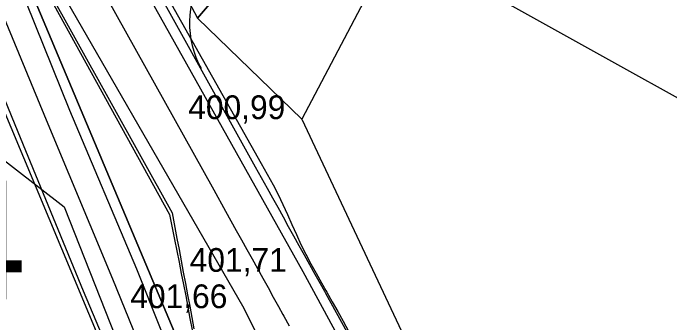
# Model space of a CAD drawing. Extents: x -574342 to -507939, y -1144044 to -1123894.
# Drawn here: x -508532.02 to -508504.36, y -1143275.91 to -1143262.87 of the extents above; entities that cross this region are included whole.
import ezdxf

# ---------------------------------------------------------------- set-up
doc = ezdxf.new("R2010")
doc.units = 0
for name, color, linetype in [('01_PARCELY_NAVRH_PC', 7, 'Continuous'), ('01_PARCELY_NAVRH_VHO', 7, 'Continuous'), ('01_PARCELY_NAVRH_ŽP', 7, 'Continuous'), ('03_PC_OBJEKTY_POP_NAVRH', 7, 'Continuous'), ('1000', 7, 'Continuous'), ('21', 7, 'Continuous'), ('37', 7, 'Continuous'), ('42', 7, 'Continuous'), ('cesty', 7, 'Continuous'), ('Level 255', 7, 'Continuous'), ('VRST HL', 7, 'Continuous')]:
    doc.layers.add(name, color=color, linetype=linetype)

msp = doc.modelspace()

# ---------------------------------------------------------------- linework, layer by layer
at = {"layer": '01_PARCELY_NAVRH_PC'}
for points in [[(-508531.16, -1143250.06), (-508524.26, -1143263.08), (-508519.86, -1143267.33), (-508511.25, -1143285.64), (-508506.89, -1143298.29), (-508504.21, -1143312.1), (-508498.26, -1143372.94), (-508491.36, -1143454.58)], [(-508531.16, -1143250.06), (-508524.26, -1143263.08), (-508519.86, -1143267.33), (-508511.25, -1143285.64), (-508506.89, -1143298.29), (-508504.21, -1143312.1), (-508498.26, -1143372.94), (-508491.36, -1143454.58)], [(-508503.21, -1143384.65), (-508511.47, -1143310.09), (-508513.41, -1143300.73), (-508517.78, -1143295.12), (-508522.34, -1143283.22), (-508524.61, -1143277.77), (-508531.94, -1143260.32)], [(-508503.21, -1143384.65), (-508511.47, -1143310.09), (-508513.41, -1143300.73), (-508517.78, -1143295.12), (-508522.34, -1143283.22), (-508524.61, -1143277.77), (-508531.94, -1143260.32)]]:
    msp.add_lwpolyline(points, dxfattribs=at)
msp.add_lwpolyline([(-508446.21, -1143255.76), (-508469.74, -1143257.73), (-508480.76, -1143258.08), (-508496.39, -1143258.35), (-508520.28, -1143255.11), (-508526.55, -1143254.9), (-508531.16, -1143250.06), (-508524.26, -1143263.08), (-508521.01, -1143259.29), (-508514.56, -1143259.91), (-508493.5, -1143263.3), (-508475.11, -1143263.39), (-508446.02, -1143260.22)], close=True, dxfattribs=at)
at = {"layer": '01_PARCELY_NAVRH_VHO'}
msp.add_lwpolyline([(-508497.13, -1143495.86), (-508497.34, -1143500.64), (-508499.94, -1143496.07), (-508501.52, -1143472.9), (-508509.71, -1143373.98), (-508513.61, -1143343.97), (-508516.21, -1143324.53), (-508518.91, -1143309.47), (-508522.63, -1143293.85), (-508527.23, -1143279.34), (-508534.32, -1143262.4), (-508535.36, -1143259.89), (-508531.94, -1143260.32), (-508524.61, -1143277.77), (-508522.34, -1143283.22), (-508517.78, -1143295.12), (-508517.67, -1143298.65), (-508514.79, -1143310.81), (-508512.2, -1143325.42), (-508505.85, -1143384.53), (-508502.4, -1143424.77), (-508500.25, -1143457.08), (-508499.28, -1143468.17)], close=True, dxfattribs=at)
at = {"layer": '01_PARCELY_NAVRH_ŽP'}
msp.add_lwpolyline([(-508425.23, -1143400.39), (-508448.26, -1143343.08), (-508432.21, -1143324.29), (-508434.31, -1143320.59), (-508441.9, -1143297.61), (-508445.4, -1143275.01), (-508446.02, -1143260.22), (-508475.11, -1143263.39), (-508493.5, -1143263.3), (-508514.56, -1143259.91), (-508521.01, -1143259.29), (-508524.26, -1143263.08), (-508519.86, -1143267.33), (-508511.25, -1143285.64), (-508506.89, -1143298.29), (-508504.21, -1143312.1), (-508498.26, -1143372.94), (-508491.36, -1143454.58)], dxfattribs=at)
at = {"layer": '1000'}
for points in [[(-508527.177, -1143259.704), (-508521.823, -1143269.337), (-508521.322, -1143270.239), (-508521.098, -1143270.641), (-508520.875, -1143271.043), (-508520.652, -1143271.444), (-508520.429, -1143271.846), (-508520.206, -1143272.247), (-508519.982, -1143272.649), (-508519.759, -1143273.051), (-508519.536, -1143273.452), (-508519.313, -1143273.854), (-508519.09, -1143274.256), (-508518.909, -1143274.581), (-508518.866, -1143274.657), (-508518.643, -1143275.059), (-508518.642, -1143275.061), (-508518.416, -1143275.469), (-508518.192, -1143275.88), (-508517.969, -1143276.292)], [(-508526.979, -1143259.594), (-508521.572, -1143269.197), (-508521.072, -1143270.101), (-508520.85, -1143270.503), (-508520.658, -1143270.922), (-508520.469, -1143271.342), (-508520.279, -1143271.763), (-508520.089, -1143272.183), (-508519.899, -1143272.603), (-508519.694, -1143273.014), (-508519.475, -1143273.418), (-508519.255, -1143273.822), (-508519.03, -1143274.223), (-508518.848, -1143274.547), (-508518.805, -1143274.623), (-508518.58, -1143275.023), (-508518.579, -1143275.026), (-508518.351, -1143275.433), (-508518.124, -1143275.844), (-508517.9, -1143276.255)], [(-508525.784, -1143276.218), (-508526.803, -1143273.645), (-508529.625, -1143266.969), (-508531.822, -1143261.526)], [(-508530.747, -1143261.689), (-508525.433, -1143271.343), (-508525.221, -1143272.406), (-508525.127, -1143272.88), (-508525.032, -1143273.353), (-508524.937, -1143273.826), (-508524.842, -1143274.299), (-508524.751, -1143274.774), (-508524.662, -1143275.25), (-508524.573, -1143275.726), (-508524.484, -1143276.202)], [(-508530.673, -1143261.647), (-508525.32, -1143271.28), (-508525.119, -1143272.35), (-508525.029, -1143272.826), (-508524.94, -1143273.302), (-508524.851, -1143273.778), (-508524.761, -1143274.254), (-508524.672, -1143274.73), (-508524.583, -1143275.206), (-508524.493, -1143275.682), (-508524.404, -1143276.158)], [(-508527.985, -1143277.097), (-508529.054, -1143274.58), (-508531.803, -1143267.874), (-508534.032, -1143262.444)]]:
    msp.add_lwpolyline(points, dxfattribs=at)
at = {"layer": '21'}
for points in [[(-508528.925, -1143260.676), (-508523.571, -1143270.308), (-508523.07, -1143271.211), (-508522.847, -1143271.612), (-508522.623, -1143272.014), (-508522.4, -1143272.416), (-508522.177, -1143272.817), (-508521.954, -1143273.219), (-508521.731, -1143273.621), (-508521.507, -1143274.022), (-508521.284, -1143274.424), (-508521.061, -1143274.825), (-508520.838, -1143275.227), (-508520.657, -1143275.553), (-508520.615, -1143275.629), (-508520.391, -1143276.03)], [(-508526.787, -1143276.618), (-508527.825, -1143274.07), (-508530.606, -1143267.376), (-508532.858, -1143261.956)]]:
    msp.add_lwpolyline(points, dxfattribs=at)
at = {"layer": '37'}
for points in [[(-508544.44, -1143182.59), (-508545.29, -1143193.14), (-508544.8, -1143205.6), (-508541.6, -1143228.19), (-508538.07, -1143243), (-508531.89, -1143258.66), (-508522.3, -1143275.29), (-508518.1, -1143283.75), (-508512.73, -1143299.25), (-508510.49, -1143313.12)], [(-508544.44, -1143182.59), (-508545.29, -1143193.14), (-508544.8, -1143205.6), (-508541.6, -1143228.19), (-508538.07, -1143243), (-508531.89, -1143258.66), (-508522.3, -1143275.29), (-508518.1, -1143283.75), (-508512.73, -1143299.25), (-508510.49, -1143313.12)], [(-508507.09, -1143312.37), (-508509.64, -1143298.16), (-508515.1, -1143282.44), (-508519.8, -1143273.76), (-508526.92, -1143261.04), (-508530.09, -1143253.58), (-508534.91, -1143241.83), (-508538.52, -1143226.92), (-508541.3, -1143204.98), (-508541.88, -1143193.39), (-508540.68, -1143183.59)], [(-508507.09, -1143312.37), (-508509.64, -1143298.16), (-508515.1, -1143282.44), (-508519.8, -1143273.76), (-508526.92, -1143261.04), (-508530.09, -1143253.58), (-508534.91, -1143241.83), (-508538.52, -1143226.92), (-508541.3, -1143204.98), (-508541.88, -1143193.39), (-508540.68, -1143183.59)]]:
    msp.add_lwpolyline(points, dxfattribs=at)
at = {"layer": '42'}
for points in [[(-508654.2, -1143191.6), (-508651.11, -1143191.46), (-508646.05, -1143192.58), (-508613.56, -1143216.76), (-508566.08, -1143248.87), (-508547.92, -1143260.05), (-508536.29, -1143266.06), (-508529.87, -1143271.02), (-508526.62, -1143279.23), (-508525.63, -1143286.24)], [(-508654.2, -1143191.6), (-508651.11, -1143191.46), (-508646.05, -1143192.58), (-508613.56, -1143216.76), (-508566.08, -1143248.87), (-508547.92, -1143260.05), (-508536.29, -1143266.06), (-508529.87, -1143271.02), (-508526.62, -1143279.23), (-508525.63, -1143286.24)], [(-508495.7, -1143263.7), (-508516.42, -1143260.79), (-508519.86, -1143267.33), (-508511.25, -1143285.64), (-508506.89, -1143298.29), (-508504.21, -1143312.1)], [(-508495.7, -1143263.7), (-508516.42, -1143260.79), (-508519.86, -1143267.33), (-508511.25, -1143285.64), (-508506.89, -1143298.29), (-508504.21, -1143312.1)]]:
    msp.add_lwpolyline(points, dxfattribs=at)
at = {"layer": 'cesty'}
msp.add_arc((-508520.592, -1143263.271), 4, 90.6015, 208.6901, dxfattribs=at)
at = {"layer": 'VRST HL'}
msp.add_lwpolyline([(-508511.617, -1143262.207), (-508507.956, -1143264.253), (-508502.495, -1143267.294), (-508497.91, -1143269.461), (-508494.201, -1143270.755), (-508491.367, -1143271.174), (-508488.492, -1143271.82), (-508485.575, -1143272.692), (-508482.617, -1143273.79)], dxfattribs=at)

# ---------------------------------------------------------------- texts
at = {"layer": '03_PC_OBJEKTY_POP_NAVRH'}
msp.add_text('P64', height=5, dxfattribs=at).set_placement((-508543.358, -1143274.917))
at = {"layer": 'Level 255'}
for s, p in [('400,99', (-508524.645, -1143267.33)), ('401,71', (-508524.585, -1143273.76)), ('401,66', (-508527.085, -1143275.29))]:
    msp.add_text(s, height=1, dxfattribs=at).set_placement(p)

doc.saveas('drawing.dxf')
